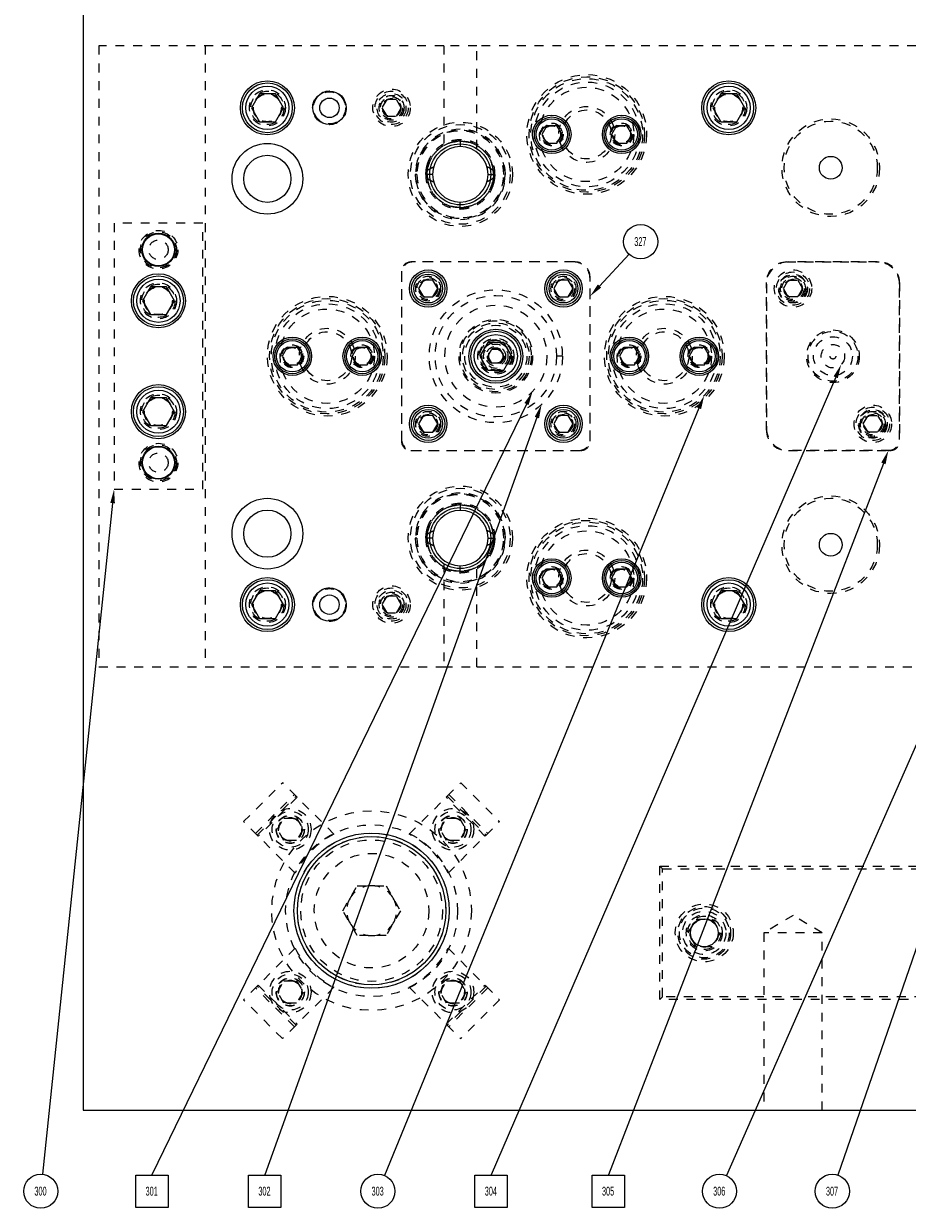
# Model space of a CAD drawing. Header units: inches. Extents: x 220 to 877, y 4 to 174.
# Tile 526 of 656: x 541 to 551, y 149 to 162. Entities that reach past the tile are written whole.
import ezdxf

# ---------------------------------------------------------------- set-up
doc = ezdxf.new("R2010")
doc.units = ezdxf.units.IN
doc.header["$LTSCALE"] = 0.5
doc.header["$MEASUREMENT"] = 0
doc.linetypes.add('HIDDEN', pattern=[0.225, 0.15, -0.075])
for name, color, linetype in [('DST-M-S', 53, 'Continuous'), ('PAD-M-S', 135, 'Continuous'), ('PBU-M-S', 8, 'Continuous'), ('PUN-M-S', 8, 'Continuous'), ('SID-M-S', 105, 'Continuous'), ('SVF-M-S', 8, 'Continuous')]:
    doc.layers.add(name, color=color, linetype=linetype)
doc.styles.add('SLDTEXTSTYLE0', font='TXT', dxfattribs={"width": 0.595745})

msp = doc.modelspace()

# ---------------------------------------------------------------- linework, layer by layer
at = {"layer": 'DST-M-S', "linetype": 'Continuous', "lineweight": 25}
for p, q in [((541.97261, 166.92488), (541.97261, 149.92488)), ((541.97261, 149.92488), (575.47261, 149.92488))]:
    msp.add_line(p, q, dxfattribs=at)
at = {"layer": 'DST-M-S', "linetype": 'HIDDEN', "lineweight": 18}
for p, q in [((548.47261, 152.67488), (552.47261, 152.67488)), ((548.47261, 151.17488), (548.47261, 152.67488)), ((548.50261, 152.64488), (548.47261, 152.67488)), ((548.50261, 152.64488), (552.44261, 152.64488)), ((548.50261, 151.20488), (548.50261, 152.64488)), ((544.89785, 152.17488), (545.06023, 152.45613)), ((545.06023, 152.45613), (545.38498, 152.45613)), ((545.38498, 152.45613), (545.54736, 152.17488)), ((545.06023, 151.89363), (544.89785, 152.17488)), ((545.54736, 152.17488), (545.38498, 151.89363)), ((549.97261, 152.12202), (549.64451, 151.92488)), ((550.30071, 151.92488), (549.97261, 152.12202)), ((545.38498, 151.89363), (545.06023, 151.89363)), ((550.30071, 151.92488), (549.64451, 151.92488)), ((549.64451, 151.92488), (549.64451, 149.92488)), ((550.30071, 149.92488), (550.30071, 151.92488)), ((548.50261, 151.20488), (548.47261, 151.17488)), ((552.47261, 151.17488), (548.47261, 151.17488)), ((552.44261, 151.20488), (548.50261, 151.20488))]:
    msp.add_line(p, q, dxfattribs=at)
at = {"layer": 'DST-M-S', "linetype": 'Continuous', "lineweight": 25}
for centre, radius in [((544.04761, 161.22488), 0.3045), ((549.24761, 161.22488), 0.3045), ((544.74761, 161.22488), 0.1875), ((547.2539, 160.92488), 0.21654), ((548.04131, 160.92488), 0.21654), ((544.04761, 160.42488), 0.3985), ((546.22261, 160.47488), 0.34375), ((544.04761, 160.42488), 0.2655), ((550.39761, 160.54988), 0.12795), ((542.81961, 159.62488), 0.1875), ((542.81961, 159.04988), 0.3045), ((545.86011, 159.18738), 0.211), ((547.38511, 159.18738), 0.211), ((544.3289, 158.42488), 0.21654), ((545.11631, 158.42488), 0.21654), ((546.62261, 158.42488), 0.3045), ((548.1289, 158.42488), 0.21654), ((548.91631, 158.42488), 0.21654), ((542.81961, 157.79988), 0.3045), ((545.86011, 157.66238), 0.211), ((547.38511, 157.66238), 0.211), ((542.81961, 157.22488), 0.1875), ((544.04761, 156.42488), 0.3985), ((544.04761, 156.42488), 0.2655), ((546.22261, 156.37488), 0.34375), ((550.39761, 156.29988), 0.12795), ((547.2539, 155.92488), 0.21654), ((548.04131, 155.92488), 0.21654), ((544.04761, 155.62488), 0.3045), ((549.24761, 155.62488), 0.3045), ((544.74761, 155.62488), 0.1875), ((545.22261, 152.17488), 0.875), ((545.22261, 152.17488), 0.83563), ((548.97261, 151.92488), 0.15625)]:
    msp.add_circle(centre, radius, dxfattribs=at)
at = {"layer": 'DST-M-S', "linetype": 'HIDDEN', "lineweight": 18}
for centre, radius in [((547.64761, 160.92488), 0.65), ((547.64761, 160.92488), 0.62992), ((547.64761, 160.92488), 0.59055), ((547.64761, 160.92488), 0.5315), ((544.04761, 161.22488), 0.203), ((549.24761, 161.22488), 0.203), ((547.64761, 160.92488), 0.31496), ((547.64761, 160.92488), 0.27559), ((547.2539, 160.92488), 0.12795), ((548.04131, 160.92488), 0.12795), ((550.39761, 160.54988), 0.525), ((545.86011, 159.18738), 0.1405), ((547.38511, 159.18738), 0.1405), ((549.97261, 159.18738), 0.15625), ((542.81961, 159.04988), 0.203), ((544.72261, 158.42488), 0.65), ((544.72261, 158.42488), 0.62992), ((548.52261, 158.42488), 0.65), ((548.52261, 158.42488), 0.62992), ((544.72261, 158.42488), 0.59055), ((544.72261, 158.42488), 0.5315), ((548.52261, 158.42488), 0.59055), ((548.52261, 158.42488), 0.5315), ((544.72261, 158.42488), 0.31496), ((544.72261, 158.42488), 0.27559), ((548.52261, 158.42488), 0.31496), ((548.52261, 158.42488), 0.27559), ((544.3289, 158.42488), 0.12795), ((545.11631, 158.42488), 0.12795), ((546.62261, 158.42488), 0.203), ((548.1289, 158.42488), 0.12795), ((548.91631, 158.42488), 0.12795), ((542.81961, 157.79988), 0.203), ((545.86011, 157.66238), 0.1405), ((547.38511, 157.66238), 0.1405), ((550.87261, 157.66238), 0.15625), ((550.39761, 156.29988), 0.525), ((547.64761, 155.92488), 0.65), ((547.64761, 155.92488), 0.62992), ((547.64761, 155.92488), 0.59055), ((547.64761, 155.92488), 0.5315), ((547.64761, 155.92488), 0.31496), ((547.64761, 155.92488), 0.27559), ((547.2539, 155.92488), 0.12795), ((548.04131, 155.92488), 0.12795), ((544.04761, 155.62488), 0.203), ((549.24761, 155.62488), 0.203), ((545.22261, 152.17488), 1.125), ((544.30557, 153.09191), 0.1285), ((546.13964, 153.09191), 0.1285), ((545.22261, 152.17488), 0.96875), ((545.22261, 152.17488), 0.8744), ((545.22261, 152.17488), 0.83665), ((545.22261, 152.17488), 0.79788), ((545.22261, 152.17488), 0.64583), ((548.97261, 151.92488), 0.3269), ((548.97261, 151.92488), 0.2969), ((548.97261, 151.92488), 0.203), ((544.30557, 151.25785), 0.1285), ((546.13964, 151.25785), 0.1285)]:
    msp.add_circle(centre, radius, dxfattribs=at)
for start, end in [(90, 150), (30, 90), (150, 210), (330, 30), (210, 270), (270, 330)]:
    msp.add_arc((545.22261, 152.17488), 0.28125, start, end, dxfattribs=at)
at = {"layer": 'PAD-M-S', "linetype": 'HIDDEN', "lineweight": 18}
for p, q in [((543.34761, 161.92488), (543.34761, 154.92488)), ((547.51761, 159.48738), (545.66511, 159.48738)), ((547.49711, 159.48738), (545.68511, 159.48738)), ((549.90261, 159.48738), (550.94261, 159.48738)), ((550.92261, 159.48738), (549.92261, 159.48738)), ((545.56011, 159.38238), (545.56011, 157.46738)), ((545.56011, 159.36238), (545.56011, 157.48738)), ((547.68511, 157.46738), (547.68511, 159.31988)), ((547.68511, 157.48738), (547.68511, 159.29938)), ((549.67261, 157.59238), (549.67261, 159.25738)), ((549.67261, 159.23738), (549.67261, 157.61238)), ((551.17261, 159.25738), (551.17261, 157.46738)), ((551.17261, 157.48738), (551.17261, 159.23738)), ((545.66511, 157.36238), (547.58011, 157.36238)), ((545.68511, 157.36238), (547.56011, 157.36238)), ((551.06761, 157.36238), (549.90261, 157.36238)), ((549.92261, 157.36238), (551.04761, 157.36238))]:
    msp.add_line(p, q, dxfattribs=at)
for centre, radius in [((544.04761, 161.22488), 0.15625), ((545.44761, 161.22488), 0.1005), ((549.24761, 161.22488), 0.15625), ((546.22261, 160.47488), 0.5875), ((546.22261, 160.47488), 0.5), ((549.97261, 159.18738), 0.211), ((549.97261, 159.18738), 0.1405), ((545.86011, 159.18738), 0.1005), ((546.62261, 158.42488), 0.75), ((547.38511, 159.18738), 0.1005), ((550.42261, 158.42488), 0.29663), ((550.42261, 158.42488), 0.21875), ((550.87261, 157.66238), 0.211), ((545.86011, 157.66238), 0.1005), ((547.38511, 157.66238), 0.1005), ((550.87261, 157.66238), 0.1405), ((546.22261, 156.37488), 0.5875), ((546.22261, 156.37488), 0.5), ((544.04761, 155.62488), 0.15625), ((545.44761, 155.62488), 0.1005), ((549.24761, 155.62488), 0.15625)]:
    msp.add_circle(centre, radius, dxfattribs=at)
for centre, radius, start, end in [((545.68511, 159.36238), 0.125, 90, 180), ((545.66511, 159.38238), 0.105, 90, 180), ((547.49711, 159.29938), 0.188, 0, 90), ((547.51761, 159.31988), 0.1675, 0, 90), ((549.92261, 159.23738), 0.25, 90, 180), ((549.90261, 159.25738), 0.23, 90, 180), ((550.92261, 159.23738), 0.25, 0, 90), ((550.94261, 159.25738), 0.23, 0, 90), ((549.92261, 157.61238), 0.25, 180, 270), ((549.90261, 157.59238), 0.23, 180, 270), ((545.68511, 157.48738), 0.125, 180, 270), ((545.66511, 157.46738), 0.105, 180, 270), ((547.56011, 157.48738), 0.125, 270, 0), ((547.58011, 157.46738), 0.105, 270, 0), ((551.04761, 157.48738), 0.125, 270, 0), ((551.06761, 157.46738), 0.105, 270, 0)]:
    msp.add_arc(centre, radius, start, end, dxfattribs=at)
at = {"layer": 'PBU-M-S', "linetype": 'HIDDEN', "lineweight": 18}
for p, q in [((542.14761, 161.92488), (542.14761, 154.92488)), ((546.03511, 161.92488), (542.14761, 161.92488)), ((546.03511, 161.92488), (546.03511, 160.76299)), ((546.41011, 161.92488), (546.03511, 161.92488)), ((546.41011, 160.76299), (546.41011, 161.92488)), ((555.96011, 161.92488), (546.41011, 161.92488)), ((546.03511, 156.08677), (546.03511, 154.92488)), ((546.41011, 154.92488), (546.41011, 156.08677)), ((542.14761, 154.92488), (546.03511, 154.92488)), ((546.03511, 154.92488), (546.41011, 154.92488)), ((546.41011, 154.92488), (555.96011, 154.92488))]:
    msp.add_line(p, q, dxfattribs=at)
for centre, radius in [((547.64761, 160.92488), 0.675), ((544.74761, 161.22488), 0.19), ((545.44761, 161.22488), 0.211), ((545.44761, 161.22488), 0.1405), ((550.39761, 160.54988), 0.55), ((542.81961, 159.62488), 0.20312), ((549.97261, 159.18738), 0.1005), ((544.72261, 158.42488), 0.675), ((548.52261, 158.42488), 0.675), ((550.87261, 157.66238), 0.1005), ((542.81961, 157.22488), 0.20312), ((550.39761, 156.29988), 0.55), ((547.64761, 155.92488), 0.675), ((545.44761, 155.62488), 0.211), ((544.74761, 155.62488), 0.19), ((545.44761, 155.62488), 0.1405)]:
    msp.add_circle(centre, radius, dxfattribs=at)
at = {"layer": 'PUN-M-S', "linetype": 'HIDDEN', "lineweight": 18}
for p, q in [((543.31961, 159.92488), (542.31961, 159.92488)), ((542.31961, 159.92488), (542.31961, 156.92488)), ((543.31961, 156.92488), (543.31961, 159.92488)), ((547.37261, 158.42488), (547.30661, 158.42488)), ((542.31961, 156.92488), (543.31961, 156.92488))]:
    msp.add_line(p, q, dxfattribs=at)
for centre, radius in [((542.81961, 159.62488), 0.21875), ((542.81961, 159.04988), 0.15625), ((546.62261, 158.42488), 0.75), ((546.62261, 158.42488), 0.684), ((546.62261, 158.42488), 0.575), ((546.62261, 158.42488), 0.415), ((546.62261, 158.42488), 0.39975), ((546.62261, 158.42488), 0.375), ((546.62261, 158.42488), 0.37475), ((546.62261, 158.42488), 0.35), ((546.62261, 158.42488), 0.34975), ((550.42261, 158.42488), 0.281), ((550.42261, 158.42488), 0.21875), ((546.62261, 158.42488), 0.1795), ((546.62261, 158.42488), 0.15625), ((546.62261, 158.42488), 0.1105), ((550.42261, 158.42488), 0.132), ((546.62261, 158.42488), 0.0795), ((550.42261, 158.42488), 0.0315), ((542.81961, 157.79988), 0.15625), ((542.81961, 157.22488), 0.21875)]:
    msp.add_circle(centre, radius, dxfattribs=at)
at = {"layer": 'SID-M-S'}
for p, q in [((547.79124, 159.21589), (548.12465, 159.57502)), ((550.45369, 158.18795), (546.56955, 149.1962)), ((546.96803, 157.88512), (542.74646, 149.1962)), ((548.91249, 157.83879), (545.36664, 149.19025)), ((547.08558, 157.73353), (544.01778, 149.1962)), ((550.99136, 157.21687), (547.89099, 149.1962)), ((553.2342, 157.17742), (550.47819, 149.1941)), ((542.3034, 156.76972), (541.51334, 149.20359)), ((551.68474, 154.78211), (549.22162, 149.18832)), ((542.56419, 148.82999), (542.56419, 149.19453)), ((542.56419, 149.19453), (542.92872, 149.19453)), ((542.92872, 149.19453), (542.92872, 148.82999)), ((543.83551, 148.82999), (543.83551, 149.19453)), ((543.83551, 149.19453), (544.20005, 149.19453)), ((544.20005, 149.19453), (544.20005, 148.82999)), ((546.38728, 148.82999), (546.38728, 149.19453)), ((546.38728, 149.19453), (546.75181, 149.19453)), ((546.75181, 149.19453), (546.75181, 148.82999)), ((547.70873, 148.82999), (547.70873, 149.19453)), ((547.70873, 149.19453), (548.07326, 149.19453)), ((548.07326, 149.19453), (548.07326, 148.82999)), ((542.92872, 148.82999), (542.56419, 148.82999)), ((544.20005, 148.82999), (543.83551, 148.82999)), ((546.75181, 148.82999), (546.38728, 148.82999)), ((548.07326, 148.82999), (547.70873, 148.82999))]:
    msp.add_line(p, q, dxfattribs=at)
for centre in [(548.25553, 159.716), (541.49336, 149.01226), (545.29366, 149.01226), (549.14409, 149.01226), (550.41542, 149.01226)]:
    msp.add_circle(centre, 0.19237, dxfattribs=at)
for points in [[(547.8103, 159.1982), (547.68511, 159.10156), (547.8103, 159.1982), (547.77219, 159.23358)], [(550.42983, 158.19826), (550.51556, 158.33116), (550.42983, 158.19826), (550.47756, 158.17764)], [(546.94465, 157.89648), (547.03621, 158.02543), (546.94465, 157.89648), (546.99142, 157.87375)], [(548.88844, 157.84866), (548.97167, 157.98313), (548.88844, 157.84866), (548.93655, 157.82893)], [(547.06111, 157.74232), (547.13833, 157.88034), (547.06111, 157.74232), (547.11005, 157.72474)], [(550.96711, 157.22625), (551.04761, 157.36238), (550.96711, 157.22625), (551.01561, 157.2075)], [(542.27754, 156.77242), (542.31961, 156.92488), (542.27754, 156.77242), (542.32926, 156.76702)]]:
    msp.add_solid(points, dxfattribs=at)
at = {"layer": 'SVF-M-S', "linetype": 'Continuous', "lineweight": 25}
for p, q in [((543.95754, 161.38088), (543.86747, 161.22488)), ((544.13767, 161.38088), (543.95754, 161.38088)), ((544.22774, 161.22488), (544.13767, 161.38088)), ((549.15754, 161.38088), (549.06747, 161.22488)), ((549.33767, 161.38088), (549.15754, 161.38088)), ((549.42774, 161.22488), (549.33767, 161.38088)), ((543.86747, 161.22488), (543.95754, 161.06888)), ((544.13767, 161.06888), (544.22774, 161.22488)), ((549.06747, 161.22488), (549.15754, 161.06888)), ((549.33767, 161.06888), (549.42774, 161.22488)), ((543.95754, 161.06888), (544.13767, 161.06888)), ((549.15754, 161.06888), (549.33767, 161.06888)), ((547.19708, 161.02331), (547.14025, 160.92488)), ((547.14025, 160.92488), (547.19708, 160.82645)), ((547.31073, 161.02331), (547.19708, 161.02331)), ((547.36756, 160.92488), (547.31073, 161.02331)), ((547.31073, 160.82645), (547.36756, 160.92488)), ((547.98448, 161.02331), (547.92765, 160.92488)), ((547.92765, 160.92488), (547.98448, 160.82645)), ((548.09813, 161.02331), (547.98448, 161.02331)), ((548.15496, 160.92488), (548.09813, 161.02331)), ((548.09813, 160.82645), (548.15496, 160.92488)), ((547.19708, 160.82645), (547.31073, 160.82645)), ((547.98448, 160.82645), (548.09813, 160.82645)), ((542.72954, 159.20588), (542.63947, 159.04988)), ((542.90967, 159.20588), (542.72954, 159.20588)), ((542.99974, 159.04988), (542.90967, 159.20588)), ((545.80598, 159.28113), (545.75185, 159.18738)), ((545.75185, 159.18738), (545.80598, 159.09363)), ((545.91423, 159.28113), (545.80598, 159.28113)), ((545.96836, 159.18738), (545.91423, 159.28113)), ((545.91423, 159.09363), (545.96836, 159.18738)), ((547.33098, 159.28113), (547.27685, 159.18738)), ((547.27685, 159.18738), (547.33098, 159.09363)), ((547.43923, 159.28113), (547.33098, 159.28113)), ((547.49336, 159.18738), (547.43923, 159.28113)), ((547.43923, 159.09363), (547.49336, 159.18738)), ((542.63947, 159.04988), (542.72954, 158.89388)), ((542.90967, 158.89388), (542.99974, 159.04988)), ((545.80598, 159.09363), (545.91423, 159.09363)), ((547.33098, 159.09363), (547.43923, 159.09363)), ((542.72954, 158.89388), (542.90967, 158.89388)), ((544.27208, 158.52331), (544.21525, 158.42488)), ((544.38573, 158.52331), (544.27208, 158.52331)), ((544.44256, 158.42488), (544.38573, 158.52331)), ((545.05948, 158.52331), (545.00265, 158.42488)), ((545.17313, 158.52331), (545.05948, 158.52331)), ((545.22996, 158.42488), (545.17313, 158.52331)), ((546.53254, 158.58088), (546.44247, 158.42488)), ((546.71267, 158.58088), (546.53254, 158.58088)), ((546.80274, 158.42488), (546.71267, 158.58088)), ((548.07208, 158.52331), (548.01525, 158.42488)), ((548.18573, 158.52331), (548.07208, 158.52331)), ((548.24256, 158.42488), (548.18573, 158.52331)), ((548.85948, 158.52331), (548.80265, 158.42488)), ((548.97313, 158.52331), (548.85948, 158.52331)), ((549.02996, 158.42488), (548.97313, 158.52331)), ((544.21525, 158.42488), (544.27208, 158.32645)), ((544.38573, 158.32645), (544.44256, 158.42488)), ((545.00265, 158.42488), (545.05948, 158.32645)), ((545.17313, 158.32645), (545.22996, 158.42488)), ((546.44247, 158.42488), (546.53254, 158.26888)), ((546.71267, 158.26888), (546.80274, 158.42488)), ((548.01525, 158.42488), (548.07208, 158.32645)), ((548.18573, 158.32645), (548.24256, 158.42488)), ((548.80265, 158.42488), (548.85948, 158.32645)), ((548.97313, 158.32645), (549.02996, 158.42488)), ((544.27208, 158.32645), (544.38573, 158.32645)), ((545.05948, 158.32645), (545.17313, 158.32645)), ((546.53254, 158.26888), (546.71267, 158.26888)), ((548.07208, 158.32645), (548.18573, 158.32645)), ((548.85948, 158.32645), (548.97313, 158.32645)), ((542.72954, 157.95588), (542.63947, 157.79988)), ((542.90967, 157.95588), (542.72954, 157.95588)), ((542.99974, 157.79988), (542.90967, 157.95588)), ((542.63947, 157.79988), (542.72954, 157.64388)), ((542.90967, 157.64388), (542.99974, 157.79988)), ((545.80598, 157.75613), (545.75185, 157.66238)), ((545.91423, 157.75613), (545.80598, 157.75613)), ((545.96836, 157.66238), (545.91423, 157.75613)), ((547.33098, 157.75613), (547.27685, 157.66238)), ((547.43923, 157.75613), (547.33098, 157.75613)), ((547.49336, 157.66238), (547.43923, 157.75613)), ((542.72954, 157.64388), (542.90967, 157.64388)), ((545.75185, 157.66238), (545.80598, 157.56863)), ((545.91423, 157.56863), (545.96836, 157.66238)), ((547.27685, 157.66238), (547.33098, 157.56863)), ((547.43923, 157.56863), (547.49336, 157.66238)), ((545.80598, 157.56863), (545.91423, 157.56863)), ((547.33098, 157.56863), (547.43923, 157.56863)), ((547.19708, 156.02331), (547.14025, 155.92488)), ((547.31073, 156.02331), (547.19708, 156.02331)), ((547.36756, 155.92488), (547.31073, 156.02331)), ((547.98448, 156.02331), (547.92765, 155.92488)), ((548.09813, 156.02331), (547.98448, 156.02331)), ((548.15496, 155.92488), (548.09813, 156.02331)), ((547.14025, 155.92488), (547.19708, 155.82645)), ((547.31073, 155.82645), (547.36756, 155.92488)), ((547.92765, 155.92488), (547.98448, 155.82645)), ((548.09813, 155.82645), (548.15496, 155.92488)), ((543.95754, 155.78088), (543.86747, 155.62488)), ((544.13767, 155.78088), (543.95754, 155.78088)), ((544.22774, 155.62488), (544.13767, 155.78088)), ((547.19708, 155.82645), (547.31073, 155.82645)), ((547.98448, 155.82645), (548.09813, 155.82645)), ((549.15754, 155.78088), (549.06747, 155.62488)), ((549.33767, 155.78088), (549.15754, 155.78088)), ((549.42774, 155.62488), (549.33767, 155.78088)), ((543.86747, 155.62488), (543.95754, 155.46888)), ((544.13767, 155.46888), (544.22774, 155.62488)), ((549.06747, 155.62488), (549.15754, 155.46888)), ((549.33767, 155.46888), (549.42774, 155.62488)), ((543.95754, 155.46888), (544.13767, 155.46888)), ((549.15754, 155.46888), (549.33767, 155.46888))]:
    msp.add_line(p, q, dxfattribs=at)
at = {"layer": 'SVF-M-S', "linetype": 'HIDDEN', "lineweight": 18}
for p, q in [((545.39348, 161.31863), (545.33935, 161.22488)), ((545.50173, 161.31863), (545.39348, 161.31863)), ((545.55586, 161.22488), (545.50173, 161.31863)), ((545.33935, 161.22488), (545.39348, 161.13113)), ((545.50173, 161.13113), (545.55586, 161.22488)), ((545.39348, 161.13113), (545.50173, 161.13113)), ((546.22261, 160.86553), (546.22261, 160.84997)), ((546.22261, 160.84997), (546.22261, 160.78753)), ((546.22261, 160.78753), (546.22261, 160.78753)), ((545.97226, 160.66216), (545.97226, 160.66216)), ((545.73341, 160.47488), (545.71441, 160.47488)), ((545.91006, 160.47487), (545.84764, 160.47487)), ((546.53515, 160.47489), (546.59757, 160.47489)), ((546.73081, 160.47488), (546.73081, 160.47488)), ((546.78511, 160.47488), (546.78511, 160.47488)), ((546.22261, 160.09979), (546.22261, 160.16223)), ((546.22261, 160.08423), (546.22261, 160.09979)), ((549.86435, 159.18738), (549.91848, 159.28113)), ((549.91848, 159.09363), (549.86435, 159.18738)), ((549.91848, 159.28113), (550.02673, 159.28113)), ((550.02673, 159.28113), (550.08086, 159.18738)), ((550.08086, 159.18738), (550.02673, 159.09363)), ((550.02673, 159.09363), (549.91848, 159.09363)), ((546.53239, 158.42488), (546.5775, 158.503)), ((546.5775, 158.34675), (546.53239, 158.42488)), ((546.5775, 158.503), (546.66771, 158.503)), ((546.66771, 158.503), (546.71282, 158.42488)), ((546.71282, 158.42488), (546.66771, 158.34675)), ((546.66771, 158.34675), (546.5775, 158.34675)), ((550.76435, 157.66238), (550.81848, 157.75613)), ((550.81848, 157.75613), (550.92673, 157.75613)), ((550.92673, 157.75613), (550.98086, 157.66238)), ((550.81848, 157.56863), (550.76435, 157.66238)), ((550.98086, 157.66238), (550.92673, 157.56863)), ((550.92673, 157.56863), (550.81848, 157.56863)), ((546.22261, 156.76553), (546.22261, 156.74997)), ((546.22261, 156.74997), (546.22261, 156.68753)), ((546.22261, 156.68753), (546.22261, 156.68753)), ((545.97226, 156.56216), (545.97226, 156.56216)), ((545.73341, 156.37488), (545.71441, 156.37488)), ((545.91006, 156.37487), (545.84764, 156.37487)), ((546.53515, 156.37489), (546.59757, 156.37489)), ((546.73081, 156.37488), (546.73081, 156.37488)), ((546.78511, 156.37488), (546.78511, 156.37488)), ((546.22261, 155.99979), (546.22261, 156.06223)), ((546.22261, 155.98423), (546.22261, 155.99979)), ((545.39348, 155.71863), (545.33935, 155.62488)), ((545.50173, 155.71863), (545.39348, 155.71863)), ((545.55586, 155.62488), (545.50173, 155.71863)), ((545.33935, 155.62488), (545.39348, 155.53113)), ((545.50173, 155.53113), (545.55586, 155.62488)), ((545.39348, 155.53113), (545.50173, 155.53113)), ((543.78019, 153.17889), (544.2186, 153.61729)), ((544.37063, 153.46526), (544.2186, 153.61729)), ((546.07458, 153.46526), (546.22661, 153.61729)), ((546.22661, 153.61729), (546.66502, 153.17889)), ((543.91384, 153.04524), (544.35224, 153.48365)), ((543.93222, 153.02686), (544.37063, 153.46526)), ((544.383, 153.45289), (543.94459, 153.01448)), ((544.37063, 153.46526), (544.383, 153.45289)), ((544.79822, 153.03767), (544.383, 153.45289)), ((545.64699, 153.03767), (546.06221, 153.45289)), ((546.06221, 153.45289), (546.07458, 153.46526)), ((546.50062, 153.01448), (546.06221, 153.45289)), ((546.07458, 153.46526), (546.51299, 153.02686)), ((546.09297, 153.48365), (546.53137, 153.04524)), ((543.93222, 153.02686), (543.78019, 153.17889)), ((544.16123, 153.09191), (544.2334, 153.21691)), ((544.2334, 153.21691), (544.37774, 153.21691)), ((544.37774, 153.21691), (544.44991, 153.09191)), ((545.9953, 153.09191), (546.06747, 153.21691)), ((546.06747, 153.21691), (546.21181, 153.21691)), ((546.21181, 153.21691), (546.28398, 153.09191)), ((546.51299, 153.02686), (546.66502, 153.17889)), ((544.2334, 152.96691), (544.16123, 153.09191)), ((544.44991, 153.09191), (544.37774, 152.96691)), ((546.06747, 152.96691), (545.9953, 153.09191)), ((546.28398, 153.09191), (546.21181, 152.96691)), ((543.94459, 153.01448), (543.93222, 153.02686)), ((544.35981, 152.59926), (543.94459, 153.01448)), ((544.37774, 152.96691), (544.2334, 152.96691)), ((546.21181, 152.96691), (546.06747, 152.96691)), ((546.0854, 152.59926), (546.50062, 153.01448)), ((546.51299, 153.02686), (546.50062, 153.01448)), ((548.79247, 151.92488), (548.88254, 152.08088)), ((548.88254, 152.08088), (549.06267, 152.08088)), ((549.06267, 152.08088), (549.15274, 151.92488)), ((548.88254, 151.76888), (548.79247, 151.92488)), ((549.15274, 151.92488), (549.06267, 151.76888)), ((544.35981, 151.7505), (543.94459, 151.33528)), ((546.0854, 151.7505), (546.50062, 151.33528)), ((549.06267, 151.76888), (548.88254, 151.76888)), ((543.93222, 151.3229), (543.78019, 151.17087)), ((544.35224, 150.86611), (543.91384, 151.30452)), ((543.93222, 151.3229), (543.94459, 151.33528)), ((544.37063, 150.88449), (543.93222, 151.3229)), ((543.94459, 151.33528), (544.383, 150.89687)), ((544.16123, 151.25785), (544.2334, 151.38285)), ((544.2334, 151.38285), (544.37774, 151.38285)), ((544.37774, 151.38285), (544.44991, 151.25785)), ((544.79822, 151.31209), (544.383, 150.89687)), ((545.64699, 151.31209), (546.06221, 150.89687)), ((545.9953, 151.25785), (546.06747, 151.38285)), ((546.06221, 150.89687), (546.50062, 151.33528)), ((546.06747, 151.38285), (546.21181, 151.38285)), ((546.51299, 151.3229), (546.07458, 150.88449)), ((546.53137, 151.30452), (546.09297, 150.86611)), ((546.21181, 151.38285), (546.28398, 151.25785)), ((546.50062, 151.33528), (546.51299, 151.3229)), ((546.51299, 151.3229), (546.66502, 151.17087)), ((544.2186, 150.73247), (543.78019, 151.17087)), ((544.2334, 151.13285), (544.16123, 151.25785)), ((544.44991, 151.25785), (544.37774, 151.13285)), ((546.06747, 151.13285), (545.9953, 151.25785)), ((546.28398, 151.25785), (546.21181, 151.13285)), ((546.66502, 151.17087), (546.22661, 150.73247)), ((544.37774, 151.13285), (544.2334, 151.13285)), ((546.21181, 151.13285), (546.06747, 151.13285)), ((544.383, 150.89687), (544.37063, 150.88449)), ((546.07458, 150.88449), (546.06221, 150.89687)), ((544.37063, 150.88449), (544.2186, 150.73247)), ((546.07458, 150.88449), (546.22661, 150.73247))]:
    msp.add_line(p, q, dxfattribs=at)
at = {"layer": 'SVF-M-S', "linetype": 'Continuous', "lineweight": 25}
for centre, radius in [((544.04761, 161.22488), 0.28125), ((544.04761, 161.22488), 0.24375), ((549.24761, 161.22488), 0.28125), ((549.24761, 161.22488), 0.24375), ((544.74761, 161.22488), 0.1095), ((547.2539, 160.92488), 0.19685), ((547.2539, 160.92488), 0.17717), ((548.04131, 160.92488), 0.19685), ((548.04131, 160.92488), 0.17717), ((542.81961, 159.62488), 0.1805), ((542.81961, 159.04988), 0.28125), ((545.86011, 159.18738), 0.1875), ((545.86011, 159.18738), 0.1625), ((547.38511, 159.18738), 0.1875), ((547.38511, 159.18738), 0.1625), ((542.81961, 159.04988), 0.24375), ((546.62261, 158.42488), 0.28125), ((546.62261, 158.42488), 0.24375), ((544.3289, 158.42488), 0.19685), ((544.3289, 158.42488), 0.17717), ((545.11631, 158.42488), 0.19685), ((545.11631, 158.42488), 0.17717), ((548.1289, 158.42488), 0.19685), ((548.1289, 158.42488), 0.17717), ((548.91631, 158.42488), 0.19685), ((548.91631, 158.42488), 0.17717), ((542.81961, 157.79988), 0.28125), ((542.81961, 157.79988), 0.24375), ((545.86011, 157.66238), 0.1875), ((547.38511, 157.66238), 0.1875), ((545.86011, 157.66238), 0.1625), ((547.38511, 157.66238), 0.1625), ((542.81961, 157.22488), 0.1805), ((547.2539, 155.92488), 0.19685), ((547.2539, 155.92488), 0.17717), ((548.04131, 155.92488), 0.19685), ((548.04131, 155.92488), 0.17717), ((544.04761, 155.62488), 0.28125), ((544.04761, 155.62488), 0.24375), ((549.24761, 155.62488), 0.28125), ((549.24761, 155.62488), 0.24375), ((544.74761, 155.62488), 0.1095)]:
    msp.add_circle(centre, radius, dxfattribs=at)
at = {"layer": 'SVF-M-S', "linetype": 'HIDDEN', "lineweight": 18}
for centre, radius in [((544.04761, 161.22488), 0.1875), ((544.04761, 161.22488), 0.16072), ((544.04761, 161.22488), 0.16045), ((544.04761, 161.22488), 0.15993), ((544.74761, 161.22488), 0.1805), ((545.44761, 161.22488), 0.1875), ((545.44761, 161.22488), 0.1625), ((545.44761, 161.22488), 0.125), ((545.44761, 161.22488), 0.10497), ((545.44761, 161.22488), 0.1047), ((545.44761, 161.22488), 0.10418), ((549.24761, 161.22488), 0.1875), ((549.24761, 161.22488), 0.16072), ((549.24761, 161.22488), 0.16045), ((549.24761, 161.22488), 0.15993), ((547.2539, 160.92488), 0.11811), ((548.04131, 160.92488), 0.11811), ((546.22261, 160.47488), 0.5625), ((547.2539, 160.92488), 0.10289), ((547.2539, 160.92488), 0.10262), ((547.2539, 160.92488), 0.1021), ((547.2539, 160.92488), 0.09843), ((548.04131, 160.92488), 0.10289), ((548.04131, 160.92488), 0.10262), ((548.04131, 160.92488), 0.1021), ((548.04131, 160.92488), 0.09843), ((542.81961, 159.62488), 0.1095), ((545.86011, 159.18738), 0.125), ((547.38511, 159.18738), 0.125), ((549.97261, 159.18738), 0.1875), ((549.97261, 159.18738), 0.1625), ((549.97261, 159.18738), 0.125), ((542.81961, 159.04988), 0.1875), ((542.81961, 159.04988), 0.16072), ((542.81961, 159.04988), 0.16045), ((542.81961, 159.04988), 0.15993), ((545.86011, 159.18738), 0.10497), ((545.86011, 159.18738), 0.1047), ((545.86011, 159.18738), 0.10418), ((547.38511, 159.18738), 0.10497), ((547.38511, 159.18738), 0.1047), ((547.38511, 159.18738), 0.10418), ((549.97261, 159.18738), 0.10497), ((549.97261, 159.18738), 0.1047), ((549.97261, 159.18738), 0.10418), ((544.3289, 158.42488), 0.11811), ((544.3289, 158.42488), 0.10289), ((544.3289, 158.42488), 0.10262), ((544.3289, 158.42488), 0.1021), ((544.3289, 158.42488), 0.09843), ((545.11631, 158.42488), 0.11811), ((545.11631, 158.42488), 0.10289), ((545.11631, 158.42488), 0.10262), ((545.11631, 158.42488), 0.1021), ((545.11631, 158.42488), 0.09843), ((546.62261, 158.42488), 0.1875), ((546.62261, 158.42488), 0.16072), ((546.62261, 158.42488), 0.16045), ((546.62261, 158.42488), 0.15993), ((546.62261, 158.42488), 0.156), ((546.62261, 158.42488), 0.137), ((546.62261, 158.42488), 0.095), ((546.62261, 158.42488), 0.08397), ((546.62261, 158.42488), 0.0837), ((546.62261, 158.42488), 0.08318), ((548.1289, 158.42488), 0.11811), ((548.1289, 158.42488), 0.10289), ((548.1289, 158.42488), 0.10262), ((548.1289, 158.42488), 0.1021), ((548.1289, 158.42488), 0.09843), ((548.91631, 158.42488), 0.11811), ((548.91631, 158.42488), 0.10289), ((548.91631, 158.42488), 0.10262), ((548.91631, 158.42488), 0.1021), ((548.91631, 158.42488), 0.09843), ((542.81961, 157.79988), 0.1875), ((542.81961, 157.79988), 0.16072), ((542.81961, 157.79988), 0.16045), ((542.81961, 157.79988), 0.15993), ((550.87261, 157.66238), 0.1875), ((545.86011, 157.66238), 0.125), ((545.86011, 157.66238), 0.10497), ((545.86011, 157.66238), 0.1047), ((545.86011, 157.66238), 0.10418), ((547.38511, 157.66238), 0.125), ((547.38511, 157.66238), 0.10497), ((547.38511, 157.66238), 0.1047), ((547.38511, 157.66238), 0.10418), ((550.87261, 157.66238), 0.1625), ((550.87261, 157.66238), 0.125), ((550.87261, 157.66238), 0.10497), ((550.87261, 157.66238), 0.1047), ((550.87261, 157.66238), 0.10418), ((542.81961, 157.22488), 0.1095), ((546.22261, 156.37488), 0.5625), ((547.2539, 155.92488), 0.11811), ((547.2539, 155.92488), 0.10289), ((547.2539, 155.92488), 0.10262), ((547.2539, 155.92488), 0.1021), ((547.2539, 155.92488), 0.09843), ((548.04131, 155.92488), 0.11811), ((548.04131, 155.92488), 0.10289), ((548.04131, 155.92488), 0.10262), ((548.04131, 155.92488), 0.1021), ((548.04131, 155.92488), 0.09843), ((544.04761, 155.62488), 0.1875), ((544.04761, 155.62488), 0.16072), ((544.04761, 155.62488), 0.16045), ((544.04761, 155.62488), 0.15993), ((544.74761, 155.62488), 0.1805), ((545.44761, 155.62488), 0.1875), ((545.44761, 155.62488), 0.1625), ((545.44761, 155.62488), 0.125), ((545.44761, 155.62488), 0.10497), ((545.44761, 155.62488), 0.1047), ((545.44761, 155.62488), 0.10418), ((549.24761, 155.62488), 0.1875), ((549.24761, 155.62488), 0.16072), ((549.24761, 155.62488), 0.16045), ((549.24761, 155.62488), 0.15993), ((544.30557, 153.09191), 0.23438), ((546.13964, 153.09191), 0.23438), ((544.30557, 153.09191), 0.20312), ((544.30557, 153.09191), 0.1595), ((544.30557, 153.09191), 0.15625), ((544.30557, 153.09191), 0.13297), ((544.30557, 153.09191), 0.1327), ((544.30557, 153.09191), 0.13218), ((546.13964, 153.09191), 0.20312), ((546.13964, 153.09191), 0.1595), ((546.13964, 153.09191), 0.15625), ((546.13964, 153.09191), 0.13297), ((546.13964, 153.09191), 0.1327), ((546.13964, 153.09191), 0.13218), ((548.97261, 151.92488), 0.28125), ((548.97261, 151.92488), 0.24375), ((548.97261, 151.92488), 0.1875), ((548.97261, 151.92488), 0.16072), ((548.97261, 151.92488), 0.16045), ((548.97261, 151.92488), 0.15993), ((544.30557, 151.25785), 0.23438), ((544.30557, 151.25785), 0.20312), ((546.13964, 151.25785), 0.23438), ((546.13964, 151.25785), 0.20312), ((544.30557, 151.25785), 0.1595), ((544.30557, 151.25785), 0.15625), ((544.30557, 151.25785), 0.13297), ((544.30557, 151.25785), 0.1327), ((544.30557, 151.25785), 0.13218), ((546.13964, 151.25785), 0.1595), ((546.13964, 151.25785), 0.15625), ((546.13964, 151.25785), 0.13297), ((546.13964, 151.25785), 0.1327), ((546.13964, 151.25785), 0.13218)]:
    msp.add_circle(centre, radius, dxfattribs=at)
for centre, radius, start, end in [((546.22261, 160.47488), 0.5082, 0, 180), ((546.22261, 160.47488), 0.4892, 0, 180), ((546.22261, 160.47488), 0.5082, 180, 0), ((546.22261, 160.47488), 0.4892, 180, 0), ((546.22261, 156.37488), 0.5082, 0, 180), ((546.22261, 156.37488), 0.4892, 0, 180), ((546.22261, 156.37488), 0.5082, 180, 0), ((546.22261, 156.37488), 0.4892, 180, 0), ((545.27431, 152.12318), 1.031, 117.501613, 152.498387), ((545.1709, 152.12318), 1.031, 27.501613, 62.498387), ((545.27431, 152.22658), 1.031, 207.501613, 242.498387), ((545.1709, 152.22658), 1.031, 297.501613, 332.498387)]:
    msp.add_arc(centre, radius, start, end, dxfattribs=at)
at = {"layer": 'SVF-M-S', "linetype": 'Continuous', "lineweight": 25}
for centre, start, end in [((546.22261, 160.47488), 90, 0), ((546.22261, 160.47488), 0, 90), ((546.22261, 156.37488), 90, 0), ((546.22261, 156.37488), 0, 90)]:
    msp.add_arc(centre, 0.31265, start, end, dxfattribs=at)
at = {"layer": 'SVF-M-S', "linetype": 'HIDDEN', "lineweight": 18}
for points, knots in [([(546.22261, 160.86553), (546.18899, 160.86296), (546.12483, 160.85806), (546.03897, 160.82308), (545.97054, 160.7767), (545.91933, 160.72396), (545.88312, 160.67103), (545.85943, 160.62161), (545.84464, 160.57673), (545.83576, 160.53199), (545.83131, 160.49823), (545.83252, 160.47826), (545.83272, 160.475)], [0, 0, 0, 0, 0.16428431, 0.31357341, 0.44779043, 0.56707943, 0.67134801, 0.76053896, 0.83469807, 0.90201851, 0.98402371, 1, 1, 1, 1]), ([(546.22261, 160.84997), (546.18597, 160.84677), (546.11271, 160.84038), (546.01187, 160.79148), (545.9252, 160.71301), (545.86052, 160.60449), (545.85194, 160.51808), (545.84764, 160.47487)], [0, 0, 0, 0, 0.1867859, 0.37351126, 0.56024379, 0.78009737, 1, 1, 1, 1]), ([(545.84764, 160.47489), (545.85073, 160.51151), (545.85692, 160.58479), (545.90627, 160.6854), (545.98422, 160.77254), (546.09304, 160.83692), (546.17942, 160.84562), (546.22261, 160.84997)], [0, 0, 0, 0, 0.18665879, 0.37342839, 0.56016747, 0.78008248, 1, 1, 1, 1]), ([(545.85012, 160.51853), (545.85676, 160.55188), (545.87004, 160.61859), (545.92294, 160.70752), (546.00005, 160.78341), (546.10265, 160.83879), (546.18262, 160.84624), (546.22261, 160.84997)], [0, 0, 0, 0, 0.18664111, 0.37341917, 0.56013721, 0.78006825, 1, 1, 1, 1]), ([(546.22261, 160.84997), (546.18869, 160.84723), (546.12086, 160.84173), (546.02629, 160.79973), (545.94228, 160.73162), (545.87508, 160.63641), (545.8585, 160.55782), (545.85022, 160.51853)], [0, 0, 0, 0, 0.18677619, 0.3735154, 0.56020566, 0.7801315, 1, 1, 1, 1]), ([(546.61248, 160.47515), (546.61209, 160.49174), (546.61114, 160.53156), (546.59608, 160.59654), (546.56468, 160.66972), (546.51213, 160.74247), (546.43666, 160.80693), (546.33752, 160.85525), (546.26198, 160.86201), (546.22261, 160.86553)], [0, 0, 0, 0, 0.08125691, 0.19495795, 0.32439887, 0.46969835, 0.6307018, 0.80745638, 1, 1, 1, 1]), ([(546.59757, 160.47489), (546.59448, 160.51151), (546.58829, 160.58479), (546.53894, 160.6854), (546.46099, 160.77254), (546.35217, 160.83692), (546.26579, 160.84562), (546.22261, 160.84997)], [0, 0, 0, 0, 0.18665879, 0.37342839, 0.56016747, 0.78008248, 1, 1, 1, 1]), ([(546.59509, 160.51853), (546.58845, 160.55188), (546.57517, 160.61859), (546.52227, 160.70752), (546.44516, 160.78341), (546.34256, 160.83879), (546.26259, 160.84624), (546.22261, 160.84997)], [0, 0, 0, 0, 0.18664111, 0.37341917, 0.56013721, 0.78006825, 1, 1, 1, 1]), ([(546.22261, 160.84997), (546.25652, 160.84723), (546.32435, 160.84173), (546.41892, 160.79973), (546.50293, 160.73162), (546.57013, 160.63641), (546.58671, 160.55782), (546.59499, 160.51853)], [0, 0, 0, 0, 0.18677619, 0.3735154, 0.56020566, 0.7801315, 1, 1, 1, 1]), ([(546.22261, 160.84997), (546.25924, 160.84677), (546.3325, 160.84038), (546.43334, 160.79148), (546.52001, 160.71301), (546.58469, 160.60449), (546.59327, 160.51808), (546.59757, 160.47487)], [0, 0, 0, 0, 0.1867859, 0.37351126, 0.56024379, 0.78009737, 1, 1, 1, 1]), ([(545.84754, 160.5825), (545.84671, 160.58005), (545.84144, 160.56458), (545.83597, 160.53188), (545.83124, 160.49824), (545.83251, 160.47826), (545.83271, 160.475)], [0, 0, 0, 0, 0.0713569, 0.44944103, 0.910068, 1, 1, 1, 1]), ([(545.83196, 160.47488), (545.8327, 160.48423), (545.83403, 160.50089), (545.84517, 160.51316), (545.85006, 160.51854)], [0, 0, 0, 0, 0.5612126, 1, 1, 1, 1]), ([(545.85006, 160.51854), (545.86274, 160.5273), (545.88537, 160.54294), (545.91047, 160.55415), (545.92151, 160.55909)], [0, 0, 0, 0, 0.55999298, 1, 1, 1, 1]), ([(546.59515, 160.51854), (546.58247, 160.5273), (546.55984, 160.54294), (546.53475, 160.55415), (546.5237, 160.55909)], [0, 0, 0, 0, 0.55999298, 1, 1, 1, 1]), ([(546.61326, 160.47488), (546.61251, 160.48423), (546.61118, 160.50089), (546.60004, 160.51316), (546.59515, 160.51854)], [0, 0, 0, 0, 0.5612126, 1, 1, 1, 1]), ([(545.83196, 160.47488), (545.8327, 160.46553), (545.83403, 160.44887), (545.84517, 160.4366), (545.85006, 160.43122)], [0, 0, 0, 0, 0.5612126, 1, 1, 1, 1]), ([(545.84764, 160.47489), (545.84517, 160.47489), (545.84022, 160.47489), (545.83391, 160.47489), (545.83278, 160.47489), (545.83209, 160.47489)], [0, 0, 0, 0, 0.28087893, 0.56250419, 1, 1, 1, 1]), ([(545.83273, 160.47461), (545.83312, 160.45802), (545.83407, 160.4182), (545.84913, 160.35322), (545.88053, 160.28004), (545.93308, 160.20729), (546.00855, 160.14283), (546.10769, 160.09451), (546.18323, 160.08775), (546.22261, 160.08423)], [0, 0, 0, 0, 0.08125691, 0.19495795, 0.32439887, 0.46969835, 0.6307018, 0.80745638, 1, 1, 1, 1]), ([(546.22261, 160.09979), (546.18597, 160.10299), (546.11271, 160.10938), (546.01187, 160.15828), (545.9252, 160.23675), (545.86052, 160.34527), (545.85194, 160.43168), (545.84764, 160.47489)], [0, 0, 0, 0, 0.1867859, 0.37351126, 0.56024379, 0.78009737, 1, 1, 1, 1]), ([(545.84764, 160.47487), (545.85073, 160.43825), (545.85692, 160.36497), (545.90627, 160.26436), (545.98422, 160.17722), (546.09304, 160.11284), (546.17942, 160.10414), (546.22261, 160.09979)], [0, 0, 0, 0, 0.18665879, 0.37342839, 0.56016747, 0.78008248, 1, 1, 1, 1]), ([(545.85006, 160.43122), (545.86274, 160.42246), (545.88537, 160.40682), (545.91047, 160.39561), (545.92151, 160.39067)], [0, 0, 0, 0, 0.55999298, 1, 1, 1, 1]), ([(545.85012, 160.43123), (545.85676, 160.39788), (545.87004, 160.33117), (545.92294, 160.24224), (546.00005, 160.16635), (546.10265, 160.11097), (546.18262, 160.10352), (546.22261, 160.09979)], [0, 0, 0, 0, 0.18664111, 0.37341917, 0.56013721, 0.78006825, 1, 1, 1, 1]), ([(546.22261, 160.09979), (546.18869, 160.10253), (546.12086, 160.10802), (546.02629, 160.15003), (545.94228, 160.21814), (545.87508, 160.31335), (545.8585, 160.39194), (545.85022, 160.43123)], [0, 0, 0, 0, 0.18677619, 0.3735154, 0.56020566, 0.7801315, 1, 1, 1, 1]), ([(546.22261, 160.09979), (546.25924, 160.10299), (546.3325, 160.10938), (546.43334, 160.15828), (546.52001, 160.23675), (546.58469, 160.34527), (546.59327, 160.43168), (546.59757, 160.47489)], [0, 0, 0, 0, 0.1867859, 0.37351126, 0.56024379, 0.78009737, 1, 1, 1, 1]), ([(546.59757, 160.47487), (546.59448, 160.43825), (546.58829, 160.36497), (546.53894, 160.26436), (546.46099, 160.17722), (546.35217, 160.11284), (546.26579, 160.10414), (546.22261, 160.09979)], [0, 0, 0, 0, 0.18665879, 0.37342839, 0.56016747, 0.78008248, 1, 1, 1, 1]), ([(546.22261, 160.08423), (546.25622, 160.0868), (546.32038, 160.0917), (546.40624, 160.12668), (546.47467, 160.17305), (546.52588, 160.2258), (546.56209, 160.27873), (546.58578, 160.32815), (546.60057, 160.37303), (546.60945, 160.41777), (546.6139, 160.45153), (546.61269, 160.4715), (546.61249, 160.47476)], [0, 0, 0, 0, 0.16428431, 0.31357341, 0.44779043, 0.56707943, 0.67134801, 0.76053896, 0.83469807, 0.90201851, 0.98402371, 1, 1, 1, 1]), ([(546.59509, 160.43123), (546.58845, 160.39788), (546.57517, 160.33117), (546.52227, 160.24224), (546.44516, 160.16635), (546.34256, 160.11097), (546.26259, 160.10352), (546.22261, 160.09979)], [0, 0, 0, 0, 0.18664111, 0.37341917, 0.56013721, 0.78006825, 1, 1, 1, 1]), ([(546.22261, 160.09979), (546.25652, 160.10253), (546.32435, 160.10802), (546.41892, 160.15003), (546.50293, 160.21814), (546.57013, 160.31335), (546.58671, 160.39194), (546.59499, 160.43123)], [0, 0, 0, 0, 0.18677619, 0.3735154, 0.56020566, 0.7801315, 1, 1, 1, 1]), ([(546.59515, 160.43122), (546.58247, 160.42246), (546.55984, 160.40682), (546.53475, 160.39561), (546.5237, 160.39067)], [0, 0, 0, 0, 0.55999298, 1, 1, 1, 1]), ([(546.61326, 160.47488), (546.61251, 160.46553), (546.61118, 160.44887), (546.60004, 160.4366), (546.59515, 160.43122)], [0, 0, 0, 0, 0.5612126, 1, 1, 1, 1]), ([(546.59757, 160.47487), (546.60004, 160.47487), (546.60499, 160.47487), (546.6113, 160.47487), (546.61243, 160.47487), (546.61312, 160.47487)], [0, 0, 0, 0, 0.28087893, 0.56250419, 1, 1, 1, 1]), ([(546.59767, 160.36726), (546.5985, 160.36971), (546.60377, 160.38518), (546.60924, 160.41788), (546.61397, 160.45152), (546.6127, 160.4715), (546.6125, 160.47476)], [0, 0, 0, 0, 0.0713569, 0.44944103, 0.910068, 1, 1, 1, 1]), ([(546.22261, 156.76553), (546.18899, 156.76296), (546.12483, 156.75806), (546.03897, 156.72308), (545.97054, 156.6767), (545.91933, 156.62396), (545.88312, 156.57103), (545.85943, 156.52161), (545.84464, 156.47673), (545.83576, 156.43199), (545.83131, 156.39823), (545.83252, 156.37826), (545.83272, 156.375)], [0, 0, 0, 0, 0.16428431, 0.31357341, 0.44779043, 0.56707943, 0.67134801, 0.76053896, 0.83469807, 0.90201851, 0.98402371, 1, 1, 1, 1]), ([(545.84764, 156.37489), (545.85073, 156.41151), (545.85692, 156.48479), (545.90627, 156.5854), (545.98422, 156.67254), (546.09304, 156.73692), (546.17942, 156.74562), (546.22261, 156.74997)], [0, 0, 0, 0, 0.18665879, 0.37342839, 0.56016747, 0.78008248, 1, 1, 1, 1]), ([(546.22261, 156.74997), (546.18597, 156.74677), (546.11271, 156.74038), (546.01187, 156.69148), (545.9252, 156.61301), (545.86052, 156.50449), (545.85194, 156.41808), (545.84764, 156.37487)], [0, 0, 0, 0, 0.1867859, 0.37351126, 0.56024379, 0.78009737, 1, 1, 1, 1]), ([(545.85012, 156.41853), (545.85676, 156.45188), (545.87004, 156.51859), (545.92294, 156.60752), (546.00005, 156.68341), (546.10265, 156.73879), (546.18262, 156.74624), (546.22261, 156.74997)], [0, 0, 0, 0, 0.18664111, 0.37341917, 0.56013721, 0.78006825, 1, 1, 1, 1]), ([(546.22261, 156.74997), (546.18869, 156.74723), (546.12086, 156.74173), (546.02629, 156.69973), (545.94228, 156.63162), (545.87508, 156.53641), (545.8585, 156.45782), (545.85022, 156.41853)], [0, 0, 0, 0, 0.18677619, 0.3735154, 0.56020566, 0.7801315, 1, 1, 1, 1]), ([(546.61248, 156.37515), (546.61209, 156.39174), (546.61114, 156.43156), (546.59608, 156.49654), (546.56468, 156.56972), (546.51213, 156.64247), (546.43666, 156.70693), (546.33752, 156.75525), (546.26198, 156.76201), (546.22261, 156.76553)], [0, 0, 0, 0, 0.08125691, 0.19495795, 0.32439887, 0.46969835, 0.6307018, 0.80745638, 1, 1, 1, 1]), ([(546.22261, 156.74997), (546.25652, 156.74723), (546.32435, 156.74173), (546.41892, 156.69973), (546.50293, 156.63162), (546.57013, 156.53641), (546.58671, 156.45782), (546.59499, 156.41853)], [0, 0, 0, 0, 0.18677619, 0.3735154, 0.56020566, 0.7801315, 1, 1, 1, 1]), ([(546.22261, 156.74997), (546.25924, 156.74677), (546.3325, 156.74038), (546.43334, 156.69148), (546.52001, 156.61301), (546.58469, 156.50449), (546.59327, 156.41808), (546.59757, 156.37487)], [0, 0, 0, 0, 0.1867859, 0.37351126, 0.56024379, 0.78009737, 1, 1, 1, 1]), ([(546.59757, 156.37489), (546.59448, 156.41151), (546.58829, 156.48479), (546.53894, 156.5854), (546.46099, 156.67254), (546.35217, 156.73692), (546.26579, 156.74562), (546.22261, 156.74997)], [0, 0, 0, 0, 0.18665879, 0.37342839, 0.56016747, 0.78008248, 1, 1, 1, 1]), ([(546.59509, 156.41853), (546.58845, 156.45188), (546.57517, 156.51859), (546.52227, 156.60752), (546.44516, 156.68341), (546.34256, 156.73879), (546.26259, 156.74624), (546.22261, 156.74997)], [0, 0, 0, 0, 0.18664111, 0.37341917, 0.56013721, 0.78006825, 1, 1, 1, 1]), ([(545.84754, 156.4825), (545.84671, 156.48005), (545.84144, 156.46458), (545.83597, 156.43188), (545.83124, 156.39824), (545.83251, 156.37826), (545.83271, 156.375)], [0, 0, 0, 0, 0.0713569, 0.44944103, 0.910068, 1, 1, 1, 1]), ([(545.83196, 156.37488), (545.8327, 156.38423), (545.83403, 156.40089), (545.84517, 156.41316), (545.85006, 156.41854)], [0, 0, 0, 0, 0.5612126, 1, 1, 1, 1]), ([(545.83196, 156.37488), (545.8327, 156.36553), (545.83403, 156.34887), (545.84517, 156.3366), (545.85006, 156.33122)], [0, 0, 0, 0, 0.5612126, 1, 1, 1, 1]), ([(545.84764, 156.37489), (545.84517, 156.37489), (545.84022, 156.37489), (545.83391, 156.37489), (545.83278, 156.37489), (545.83209, 156.37489)], [0, 0, 0, 0, 0.28087893, 0.56250419, 1, 1, 1, 1]), ([(545.83273, 156.37461), (545.83312, 156.35802), (545.83407, 156.3182), (545.84913, 156.25322), (545.88053, 156.18004), (545.93308, 156.10729), (546.00855, 156.04283), (546.10769, 155.99451), (546.18323, 155.98775), (546.22261, 155.98423)], [0, 0, 0, 0, 0.08125691, 0.19495795, 0.32439887, 0.46969835, 0.6307018, 0.80745638, 1, 1, 1, 1]), ([(546.22261, 155.99979), (546.18597, 156.00299), (546.11271, 156.00938), (546.01187, 156.05828), (545.9252, 156.13675), (545.86052, 156.24527), (545.85194, 156.33168), (545.84764, 156.37489)], [0, 0, 0, 0, 0.1867859, 0.37351126, 0.56024379, 0.78009737, 1, 1, 1, 1]), ([(545.84764, 156.37487), (545.85073, 156.33825), (545.85692, 156.26497), (545.90627, 156.16436), (545.98422, 156.07722), (546.09304, 156.01284), (546.17942, 156.00414), (546.22261, 155.99979)], [0, 0, 0, 0, 0.18665879, 0.37342839, 0.56016747, 0.78008248, 1, 1, 1, 1]), ([(545.85006, 156.41854), (545.86274, 156.4273), (545.88537, 156.44294), (545.91047, 156.45415), (545.92151, 156.45909)], [0, 0, 0, 0, 0.55999298, 1, 1, 1, 1]), ([(546.22261, 155.99979), (546.25924, 156.00299), (546.3325, 156.00938), (546.43334, 156.05828), (546.52001, 156.13675), (546.58469, 156.24527), (546.59327, 156.33168), (546.59757, 156.37489)], [0, 0, 0, 0, 0.1867859, 0.37351126, 0.56024379, 0.78009737, 1, 1, 1, 1]), ([(546.59757, 156.37487), (546.59448, 156.33825), (546.58829, 156.26497), (546.53894, 156.16436), (546.46099, 156.07722), (546.35217, 156.01284), (546.26579, 156.00414), (546.22261, 155.99979)], [0, 0, 0, 0, 0.18665879, 0.37342839, 0.56016747, 0.78008248, 1, 1, 1, 1]), ([(546.22261, 155.98423), (546.25622, 155.9868), (546.32038, 155.9917), (546.40624, 156.02668), (546.47467, 156.07305), (546.52588, 156.1258), (546.56209, 156.17873), (546.58578, 156.22815), (546.60057, 156.27303), (546.60945, 156.31777), (546.6139, 156.35153), (546.61269, 156.3715), (546.61249, 156.37476)], [0, 0, 0, 0, 0.16428431, 0.31357341, 0.44779043, 0.56707943, 0.67134801, 0.76053896, 0.83469807, 0.90201851, 0.98402371, 1, 1, 1, 1]), ([(546.59515, 156.41854), (546.58247, 156.4273), (546.55984, 156.44294), (546.53475, 156.45415), (546.5237, 156.45909)], [0, 0, 0, 0, 0.55999298, 1, 1, 1, 1]), ([(546.61326, 156.37488), (546.61251, 156.38423), (546.61118, 156.40089), (546.60004, 156.41316), (546.59515, 156.41854)], [0, 0, 0, 0, 0.5612126, 1, 1, 1, 1]), ([(546.61326, 156.37488), (546.61251, 156.36553), (546.61118, 156.34887), (546.60004, 156.3366), (546.59515, 156.33122)], [0, 0, 0, 0, 0.5612126, 1, 1, 1, 1]), ([(546.59757, 156.37487), (546.60004, 156.37487), (546.60499, 156.37487), (546.6113, 156.37487), (546.61243, 156.37487), (546.61312, 156.37487)], [0, 0, 0, 0, 0.28087893, 0.56250419, 1, 1, 1, 1]), ([(546.59767, 156.26726), (546.5985, 156.26971), (546.60377, 156.28518), (546.60924, 156.31788), (546.61397, 156.35152), (546.6127, 156.3715), (546.6125, 156.37476)], [0, 0, 0, 0, 0.0713569, 0.44944103, 0.910068, 1, 1, 1, 1]), ([(545.85006, 156.33122), (545.86274, 156.32246), (545.88537, 156.30682), (545.91047, 156.29561), (545.92151, 156.29067)], [0, 0, 0, 0, 0.55999298, 1, 1, 1, 1]), ([(545.85012, 156.33123), (545.85676, 156.29788), (545.87004, 156.23117), (545.92294, 156.14224), (546.00005, 156.06635), (546.10265, 156.01097), (546.18262, 156.00352), (546.22261, 155.99979)], [0, 0, 0, 0, 0.18664111, 0.37341917, 0.56013721, 0.78006825, 1, 1, 1, 1]), ([(546.22261, 155.99979), (546.18869, 156.00253), (546.12086, 156.00802), (546.02629, 156.05003), (545.94228, 156.11814), (545.87508, 156.21335), (545.8585, 156.29194), (545.85022, 156.33123)], [0, 0, 0, 0, 0.18677619, 0.3735154, 0.56020566, 0.7801315, 1, 1, 1, 1]), ([(546.59509, 156.33123), (546.58845, 156.29788), (546.57517, 156.23117), (546.52227, 156.14224), (546.44516, 156.06635), (546.34256, 156.01097), (546.26259, 156.00352), (546.22261, 155.99979)], [0, 0, 0, 0, 0.18664111, 0.37341917, 0.56013721, 0.78006825, 1, 1, 1, 1]), ([(546.22261, 155.99979), (546.25652, 156.00253), (546.32435, 156.00802), (546.41892, 156.05003), (546.50293, 156.11814), (546.57013, 156.21335), (546.58671, 156.29194), (546.59499, 156.33123)], [0, 0, 0, 0, 0.18677619, 0.3735154, 0.56020566, 0.7801315, 1, 1, 1, 1]), ([(546.59515, 156.33122), (546.58247, 156.32246), (546.55984, 156.30682), (546.53475, 156.29561), (546.5237, 156.29067)], [0, 0, 0, 0, 0.55999298, 1, 1, 1, 1])]:
    msp.add_open_spline(points, degree=3, knots=knots, dxfattribs=at)

# ---------------------------------------------------------------- texts
at = {"layer": 'SID-M-S', "char_height": 0.1, "attachment_point": 2, "style": 'SLDTEXTSTYLE0'}
for s, insert in [('327', (548.25251, 159.7671)), ('300', (541.49034, 149.06336)), ('301', (542.74343, 149.06336)), ('302', (544.01476, 149.06336)), ('303', (545.29064, 149.06336)), ('304', (546.56652, 149.06336)), ('305', (547.88797, 149.06336)), ('306', (549.14107, 149.06336)), ('307', (550.4124, 149.06336))]:
    msp.add_mtext(s, dxfattribs=dict(at, insert=insert))

doc.saveas('drawing.dxf')
